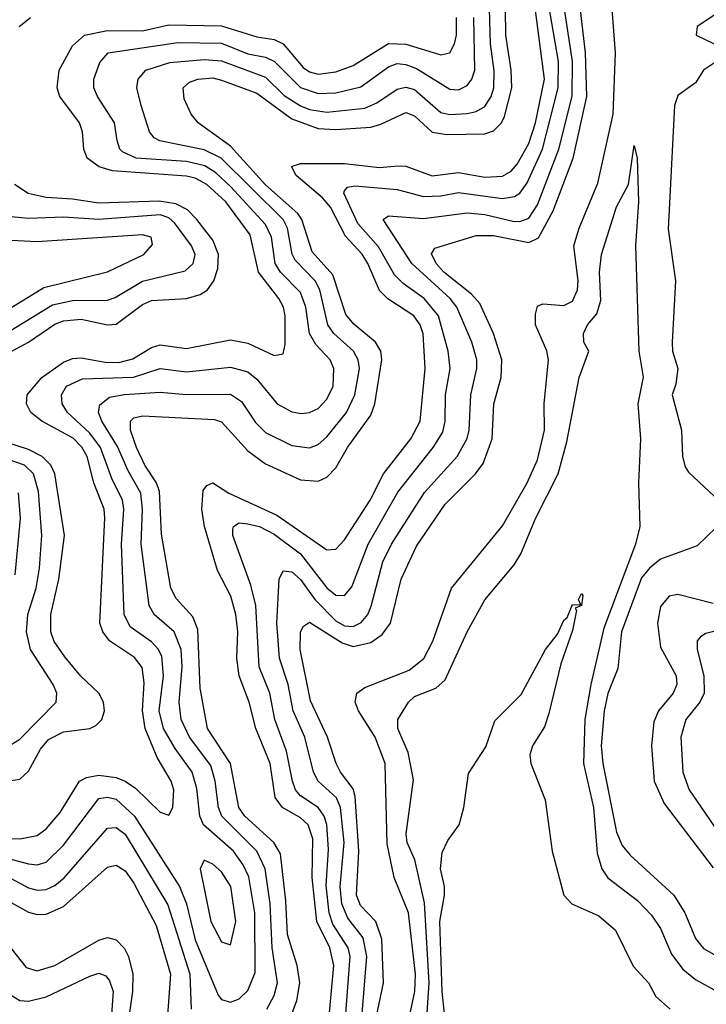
# Model space of a CAD drawing. Header units: inches. Extents: x 990535 to 1117859, y 769386 to 892122.
# Tile 797 of 1056: x 1050490 to 1052055, y 860601 to 862845. Entities that reach past the tile are written whole.
import ezdxf

# ---------------------------------------------------------------- set-up
doc = ezdxf.new("R2010")
doc.units = ezdxf.units.IN
doc.header["$MEASUREMENT"] = 0
doc.layers.add('B0856', color=7, linetype='Continuous')

msp = doc.modelspace()

# ---------------------------------------------------------------- linework, layer by layer
at = {"layer": 'B0856', "color": 5}
for points, elevation in [([(1051263.7, 860496.3), (1051280.7, 860710), (1051272.9, 860752.9), (1051237.6, 860797.6), (1051223.9, 860830), (1051220.4, 860870), (1051229.3, 860970), (1051220.6, 861050), (1051211.6, 861071.6), (1051169.8, 861109.8), (1051159.6, 861130), (1051139.6, 861210), (1051113.2, 861270), (1051101.4, 861330), (1051082.1, 861390), (1051075.7, 861470), (1051081.4, 861570), (1051090, 861589.1), (1051110, 861586.6), (1051130, 861569.6), (1051163.1, 861523.1), (1051210, 861475), (1051230, 861464), (1051250, 861462.3), (1051268.4, 861471.6), (1051283.3, 861490), (1051291.2, 861508.8), (1051317.8, 861610), (1051337.1, 861650), (1051412.2, 861767.8), (1051486.7, 861850), (1051509.5, 861890.5), (1051514.2, 861910), (1051517.8, 861990), (1051531.5, 862050), (1051531.5, 862070), (1051520.2, 862110), (1051486.1, 862190), (1051470.8, 862210), (1051383.9, 862290), (1051318.1, 862390), (1051330, 862398.4), (1051410, 862391.9), (1051510, 862405.3), (1051550, 862401.6), (1051613.7, 862386.3), (1051630, 862385.2), (1051650, 862392.8), (1051670, 862423.6), (1051718.3, 862550), (1051748.6, 862671.4), (1051750, 862750), (1051710, 863010)], 2540), ([(1051230.9, 860550), (1051243.1, 860710), (1051238.4, 860730), (1051203.8, 860783.8), (1051194.9, 860810), (1051188.3, 860871.7), (1051193.8, 860953.8), (1051190, 861011.3), (1051183.9, 861030), (1051170, 861049.6), (1051130, 861076), (1051118.3, 861090), (1051111.2, 861110), (1051098.2, 861178.2), (1051071.4, 861250), (1051060.2, 861310), (1051035.3, 861370), (1051028.2, 861510), (1051016.4, 861556.4), (1050975.4, 861670), (1050975.9, 861684.1), (1050977.2, 861690), (1050990, 861698.2), (1051010, 861696.6), (1051036.4, 861690), (1051070, 861672.5), (1051130, 861627.7), (1051190, 861550.1), (1051210, 861533.7), (1051230, 861533.1), (1051247, 861553), (1051283.7, 861650), (1051351.3, 861768.7), (1051432.4, 861870), (1051454.5, 861905.5), (1051459.9, 861930), (1051460.1, 861990), (1051471.1, 862050), (1051466.6, 862090), (1051444.1, 862170), (1051411.5, 862210), (1051363.9, 862243.9), (1051344.1, 862264.1), (1051307.3, 862327.3), (1051260.7, 862380.7), (1051228.4, 862450), (1051230, 862455.6), (1051236.6, 862463.4), (1051253.6, 862466.4), (1051350, 862458.1), (1051410, 862442.2), (1051450, 862443.8), (1051490, 862451.7), (1051590, 862437.5), (1051617.8, 862442.2), (1051630, 862449.7), (1051646.5, 862473.5), (1051681, 862550), (1051717.3, 862690), (1051717.7, 862750), (1051684.6, 862944.6)], 2560), ([(1051193.2, 860550), (1051206, 860690), (1051196.7, 860730), (1051167.2, 860790), (1051156.4, 860890), (1051158.1, 860978.1), (1051147.2, 861010), (1051130, 861026.2), (1051088.7, 861050), (1051072.3, 861072.3), (1051060.7, 861150), (1051028.3, 861230), (1051013, 861290), (1050990.2, 861350.2), (1050984.4, 861390), (1050986.8, 861450), (1050982.6, 861490), (1050971.1, 861531.1), (1050940.7, 861590), (1050911.2, 861690), (1050904.6, 861730), (1050908, 861772), (1050916, 861784), (1050930, 861789.4), (1050966.1, 861766.1), (1051075.8, 861715.8), (1051190, 861637.1), (1051210, 861638.4), (1051230, 861660.1), (1051288.6, 861750), (1051318.6, 861810), (1051381.1, 861890), (1051402.3, 861930), (1051414.1, 862050), (1051409.3, 862129.3), (1051402.2, 862150), (1051387.8, 862170), (1051328.8, 862208.8), (1051310, 862228), (1051283.6, 862290), (1051270.6, 862310.6), (1051232.2, 862352.2), (1051198.1, 862418.1), (1051179.7, 862439.7), (1051119.6, 862490), (1051109.2, 862510.8), (1051130, 862517.8), (1051230, 862517.7), (1051310, 862508.2), (1051352.6, 862512.6), (1051370, 862511.6), (1051430, 862489.3), (1051490, 862497.2), (1051550, 862486.6), (1051590, 862489), (1051610, 862500.2), (1051623.8, 862516.2), (1051650, 862562.9), (1051665.5, 862610), (1051685.6, 862710), (1051662.3, 862890)], 2580), ([(1051369.2, 860530), (1051390.5, 860630), (1051392.1, 860670), (1051376.1, 860810), (1051343.4, 860890), (1051327, 860967), (1051322.8, 861150), (1051300.2, 861210), (1051261.9, 861270), (1051254.7, 861290), (1051258.4, 861310), (1051276.7, 861323.3), (1051377.1, 861362.9), (1051411, 861389), (1051431.5, 861428.5), (1051474.1, 861550), (1051590, 861692.1), (1051646.3, 861790), (1051670, 861842.2), (1051685.8, 861910), (1051685.4, 861970), (1051694.7, 862070), (1051690.9, 862090.9), (1051665.7, 862150), (1051665.5, 862174.5), (1051670, 862192.7), (1051682.5, 862197.5), (1051730, 862194.3), (1051750, 862203.6), (1051761.3, 862230), (1051762.7, 862250), (1051753, 862330), (1051764.6, 862370), (1051807.4, 862472.6), (1051842.2, 862630), (1051847.9, 862770), (1051838.3, 862890)], 2480), ([(1051053.3, 860590), (1051070, 860620.9), (1051077.2, 860650), (1051065.4, 860730), (1051061, 860830), (1051048.9, 860910), (1051030.5, 860950), (1050950.2, 861030), (1050942.7, 861050), (1050935.6, 861110), (1050925.4, 861145.4), (1050877.1, 861210), (1050858.1, 861250), (1050853.5, 861290), (1050860.3, 861370), (1050857.7, 861410), (1050841.9, 861450), (1050796.2, 861490), (1050785, 861510), (1050766.5, 861650), (1050770, 861730), (1050765.9, 861765.9), (1050736.8, 861816.8), (1050712.8, 861872.8), (1050677.2, 861930), (1050669.3, 861950), (1050672.1, 861967.9), (1050694.7, 861985.3), (1050728.7, 861991.3), (1050810, 861996.6), (1050870, 861991.1), (1050970, 861991.7), (1050995.4, 861975.4), (1051027.2, 861927.2), (1051050, 861904.3), (1051110, 861874.5), (1051150, 861869.7), (1051170, 861877.3), (1051190, 861894.7), (1051234.4, 861950), (1051253.9, 861990), (1051264.5, 862050), (1051261.4, 862070), (1051250.6, 862090), (1051205.8, 862130), (1051192.1, 862150), (1051173.8, 862230), (1051162.9, 862250), (1051117.4, 862297.4), (1051110.7, 862310.7), (1051100.4, 862370), (1051090.6, 862390), (1050949.3, 862530), (1050910, 862548.5), (1050808.9, 862568.9), (1050796.4, 862576.4), (1050785.8, 862590), (1050766.3, 862650), (1050756.7, 862690), (1050759.6, 862710), (1050777.3, 862730), (1050832.1, 862747.9), (1050910, 862754.4), (1050950, 862751.4), (1051050, 862714.4), (1051092.8, 862672.8), (1051130, 862648.8), (1051150, 862641), (1051190, 862634.7), (1051276.1, 862643.9), (1051304.1, 862655.9), (1051350, 862687), (1051370, 862691.9), (1051390, 862686.2), (1051450, 862633.7), (1051470, 862629.1), (1051510, 862631.4), (1051530, 862636), (1051550, 862647.5), (1051564.2, 862670), (1051570.4, 862690), (1051571.4, 862728.6), (1051562.9, 862790), (1051560.4, 862870)], 2640), ([(1051107.4, 860572.6), (1051121.4, 860610), (1051128.5, 860650), (1051122.5, 860690), (1051100.5, 860760.5), (1051096.7, 860836.7), (1051084.1, 860944.1), (1051069.1, 860970), (1051003.2, 861030), (1050989.4, 861049.4), (1050970.2, 861150), (1050917.7, 861230), (1050901.5, 861321.5), (1050895.8, 861455.8), (1050884.1, 861484.1), (1050846.1, 861526.1), (1050834.4, 861550), (1050812.9, 861672.9), (1050808.4, 861770), (1050801.6, 861790), (1050775, 861830), (1050756.3, 861870), (1050742.1, 861910), (1050742.2, 861930), (1050750, 861937.6), (1050770, 861942.2), (1050934, 861934), (1050950, 861928.4), (1051010, 861863), (1051050, 861833.2), (1051130, 861796.5), (1051170, 861793.6), (1051190, 861802.8), (1051210, 861824.2), (1051236.8, 861870), (1051290, 861943.8), (1051299.1, 861970), (1051315.1, 862070), (1051312.6, 862090), (1051301.1, 862110), (1051251.6, 862151.6), (1051233.1, 862173.1), (1051203.6, 862263.6), (1051156.3, 862316.3), (1051133, 862390), (1051123.8, 862403.8), (1051050, 862469.1), (1050970, 862556.9), (1050896.3, 862610), (1050880.5, 862630), (1050864.7, 862664.7), (1050862.1, 862690), (1050877, 862703), (1050895.8, 862710), (1050930, 862712.5), (1050950, 862707.4), (1051030, 862677.6), (1051110, 862619.4), (1051170, 862597.3), (1051210, 862594.7), (1051290, 862600.6), (1051313.1, 862606.9), (1051370, 862633.8), (1051390, 862626.2), (1051430, 862589.3), (1051463.6, 862583.6), (1051550, 862585.1), (1051570, 862592), (1051587.7, 862610), (1051595.1, 862624.9), (1051611.5, 862690), (1051610.3, 862730), (1051597.7, 862810), (1051597.2, 862870)], 2620), ([(1051302.4, 860570), (1051318.9, 860650), (1051315, 860750), (1051301.6, 860790), (1051266.7, 860826.7), (1051257.2, 860850), (1051262.7, 860950), (1051254.5, 861074.5), (1051250, 861092.2), (1051220.8, 861130), (1051210.8, 861150), (1051191.4, 861210), (1051152.9, 861292.9), (1051129.2, 861410), (1051129.9, 861450.1), (1051136.9, 861463.1), (1051150, 861472.1), (1051224.7, 861424.7), (1051250, 861416.5), (1051290, 861426.2), (1051316, 861444), (1051335.2, 861470), (1051359.1, 861570), (1051394.5, 861645.5), (1051459.2, 861740.8), (1051528.3, 861810), (1051545.9, 861834.1), (1051566.4, 861890), (1051570.5, 861970), (1051587.1, 862030), (1051588.6, 862070), (1051569.7, 862130), (1051538.5, 862198.5), (1051519.5, 862219.5), (1051456.2, 862270), (1051438.9, 862290), (1051428.4, 862311.6), (1051435.6, 862324.4), (1051530, 862353.3), (1051570, 862353.6), (1051650, 862337.7), (1051672.2, 862347.8), (1051706, 862410), (1051751.1, 862530), (1051782.1, 862670), (1051779.6, 862770), (1051768.1, 862868.1)], 2520), ([(1052103.9, 862876.1), (1052033.5, 862830), (1052031.8, 862810), (1052071, 862791)], 2480), ([(1050390, 860980.6), (1050490, 860978), (1050530, 860985.9), (1050550, 861001.3), (1050581.8, 861038.2), (1050626.1, 861110), (1050641.7, 861118.3), (1050670, 861123.5), (1050710, 861118.5), (1050730, 861110), (1050753.9, 861093.9), (1050810, 861038.9), (1050830, 861032.4), (1050838.5, 861050), (1050841, 861090), (1050835.3, 861110), (1050803.4, 861163.4), (1050775.9, 861230), (1050770, 861270), (1050773.7, 861333.7), (1050768.6, 861368.6), (1050751.6, 861391.6), (1050694.2, 861430), (1050679.5, 861450), (1050672.8, 861470), (1050684, 861710), (1050682.2, 861730), (1050658.8, 861790), (1050643.6, 861850), (1050631.3, 861871.3), (1050611.4, 861891.4), (1050540.1, 861930), (1050515.4, 861950), (1050505.3, 861970), (1050507.2, 861990), (1050540.5, 862030), (1050590, 862064.4), (1050610, 862073.1), (1050630, 862074.5), (1050684.5, 862064.5), (1050715.8, 862064.2), (1050748, 862072), (1050790, 862098), (1050810, 862104.6), (1050870, 862096.2), (1050970, 862115.5), (1051010, 862107.7), (1051070, 862079.8), (1051090, 862083.7), (1051094.9, 862105.1), (1051094.5, 862170), (1051090.8, 862190), (1051080.1, 862210), (1051034, 862270), (1051014.8, 862354.8), (1050959.6, 862430), (1050916.4, 862470), (1050890, 862484.4), (1050870, 862488.6), (1050701.1, 862501.1), (1050671.2, 862510), (1050643.9, 862530), (1050636.1, 862550), (1050633.3, 862590), (1050625.9, 862610), (1050581.2, 862670), (1050575.5, 862690), (1050579.7, 862730), (1050610, 862785.9), (1050637.8, 862810), (1050690, 862820.6), (1050770, 862819.7), (1050830, 862833.9), (1050950, 862831.5), (1051030, 862806.2), (1051070, 862800.2), (1051090.5, 862790.5), (1051136.1, 862736.1), (1051150, 862726.2), (1051170, 862721.1), (1051210, 862726.6), (1051250, 862740.9), (1051330, 862791), (1051370, 862789.6), (1051450, 862765.3), (1051470, 862769.6), (1051480.9, 862790), (1051485.2, 862810), (1051485.7, 862850)], 2680), ([(1050450, 860937.6), (1050510, 860921.2), (1050530, 860919.3), (1050550, 860925.4), (1050590, 860964), (1050669.9, 861070), (1050690, 861073.5), (1050710, 861068.6), (1050751.6, 861030), (1050854.1, 860870), (1050870.2, 860830.2), (1050890, 860748.4), (1050942.3, 860622.3), (1050950, 860612.1), (1050970, 860606.1), (1050990, 860614), (1051010, 860632.5), (1051026.2, 860673.8), (1051025.6, 860810), (1051011.9, 860891.9), (1050999.4, 860919.4), (1050977.1, 860950), (1050909.1, 861010), (1050900.7, 861030), (1050893.2, 861093.2), (1050882.6, 861130), (1050843.9, 861183.9), (1050817.4, 861230), (1050807.8, 861270), (1050817.5, 861350), (1050813.7, 861393.7), (1050806.4, 861410), (1050790, 861427.2), (1050741.3, 861461.3), (1050727.9, 861490), (1050722.1, 861650), (1050727.3, 861730), (1050724.2, 861750), (1050699.7, 861799.7), (1050674.2, 861870), (1050650, 861902.6), (1050598.7, 861950), (1050586.4, 861970), (1050584.8, 861990), (1050596.7, 862010), (1050633.3, 862026.7), (1050749.1, 862030.9), (1050810, 862050.3), (1050870, 862043), (1050970, 862053.3), (1051010, 862042.7), (1051030, 862026.3), (1051076.6, 861970), (1051110, 861951.7), (1051132.1, 861947.9), (1051150, 861949.7), (1051170, 861959.2), (1051190, 861980.1), (1051204.4, 862010), (1051206.1, 862050), (1051197.1, 862070), (1051164.7, 862104.7), (1051150.2, 862130), (1051142.3, 862190), (1051130, 862223.7), (1051084, 862270), (1051072.1, 862290), (1051063.7, 862350), (1051050, 862378.4), (1050970, 862465.3), (1050936.5, 862496.5), (1050912, 862512), (1050870, 862522.5), (1050755.1, 862530), (1050724.3, 862544.3), (1050718.2, 862550), (1050711.9, 862570), (1050705.9, 862610), (1050666.8, 862670), (1050658.6, 862690), (1050659.1, 862710), (1050672.4, 862747.6), (1050691.7, 862770), (1050850, 862793.1), (1050950, 862791.5), (1051010, 862767.6), (1051050, 862759.9), (1051070.3, 862750.3), (1051130, 862690.7), (1051170, 862677.1), (1051210, 862678.9), (1051267.6, 862692.4), (1051330, 862737.8), (1051350, 862745.4), (1051370, 862743.5), (1051394.2, 862734.2), (1051470, 862686.8), (1051490, 862685.7), (1051510, 862695), (1051520.6, 862710), (1051526.8, 862730), (1051525, 862850)], 2660), ([(1050488.5, 862830), (1050514.6, 862850)], 2720), ([(1052078, 862750), (1052048.2, 862730), (1052030, 862701.1), (1051990, 862672.8), (1051981.9, 862650), (1051967.7, 862367.7), (1051984.8, 862250), (1051976.8, 862110), (1051977.9, 862090), (1051989.6, 862050), (1051985.3, 862014.7), (1051977, 861990), (1051998.5, 861910), (1052000.2, 861850), (1052006.4, 861826.4), (1052014.1, 861814.1), (1052096.6, 861736.6)], 2480), ([(1051417.4, 860570), (1051422.9, 860650), (1051412.4, 860832.4), (1051390.2, 860930.2), (1051372.6, 860970), (1051370.7, 860990), (1051387, 861113), (1051375.2, 861175.2), (1051352, 861230), (1051351.3, 861250), (1051375.6, 861290), (1051390, 861303), (1051437.9, 861322.1), (1051459.6, 861340.4), (1051510, 861450.2), (1051550, 861523.2), (1051616.8, 861603.2), (1051632.2, 861627.8), (1051666.3, 861710), (1051717.1, 861810), (1051736.7, 861883.3), (1051764.7, 862030), (1051787, 862090), (1051775.4, 862110), (1051775, 862130), (1051783.7, 862150), (1051805, 862175), (1051814.3, 862205.7), (1051810.9, 862270), (1051816.2, 862310), (1051850, 862419), (1051877.4, 862470), (1051890, 862558.8), (1051897.4, 862530), (1051900.4, 862430), (1051893.3, 862330), (1051901.3, 862090), (1051910.7, 862030.7), (1051898.4, 861970), (1051904.6, 861890), (1051900.2, 861790), (1051903.1, 861690), (1051893.3, 861650), (1051821.2, 861458.8), (1051791.2, 861330), (1051777.8, 861250), (1051775.1, 861150), (1051797.9, 861050), (1051805.6, 860945.6), (1051816.7, 860910), (1051830, 860889.6), (1051897.7, 860837.7), (1051930, 860804.1), (1051950, 860774.2), (1051975.3, 860715.3), (1052001.3, 860681.3), (1052030, 860657.4), (1052079.4, 860630)], 2460), ([(1050431.3, 862068.7), (1050509.7, 862110.3), (1050570, 862151.7), (1050590, 862158.7), (1050630, 862163), (1050690, 862149.6), (1050710, 862151.2), (1050770, 862196.4), (1050790, 862205.4), (1050870, 862209.8), (1050900.9, 862219.1), (1050917.6, 862230), (1050932.6, 862250), (1050941.4, 862278.6), (1050942.8, 862310), (1050930, 862342.8), (1050893.9, 862390), (1050872, 862412), (1050845.9, 862425.9), (1050808, 862432), (1050670, 862426.8), (1050610, 862436.4), (1050550, 862440), (1050509.2, 862449.2), (1050477.9, 862470)], 2720), ([(1050470, 862137.4), (1050564.6, 862195.4), (1050610, 862205.7), (1050690, 862206.4), (1050707.6, 862212.4), (1050770, 862249.3), (1050866.9, 862273.1), (1050884.8, 862290), (1050889.9, 862310), (1050881.5, 862330), (1050842.7, 862382.7), (1050830, 862393.5), (1050810, 862400.3), (1050670, 862389.8), (1050590, 862395.2), (1050510, 862392.5), (1050470, 862396.1)], 2740), ([(1050450, 862176.7), (1050545.1, 862234.9), (1050690, 862270.5), (1050772.7, 862310), (1050792.6, 862332.6), (1050789.8, 862350), (1050770, 862355.2), (1050530, 862338.9), (1050470, 862342.3)], 2760), ([(1050470, 861111), (1050490, 861114.3), (1050510, 861132.3), (1050537.5, 861182.5), (1050555.6, 861204.4), (1050590, 861222), (1050650, 861229.7), (1050663.7, 861236.3), (1050677.3, 861250), (1050682.9, 861270), (1050680.8, 861290), (1050670.3, 861310), (1050629.2, 861349.2), (1050593, 861393), (1050568.2, 861428.2), (1050560.4, 861450), (1050560.7, 861490), (1050579.2, 861570), (1050591.6, 861670), (1050569.7, 861810), (1050561, 861830), (1050541.3, 861850), (1050510, 861865.4), (1050433.7, 861890)], 2720), ([(1050470, 861193.5), (1050490, 861205.8), (1050572.7, 861290), (1050574.2, 861310), (1050566.3, 861330), (1050514.8, 861410), (1050505.6, 861450), (1050508.4, 861490), (1050527.3, 861550), (1050535.2, 861595.2), (1050540.1, 861670), (1050532.9, 861770), (1050521.2, 861810), (1050500.8, 861830), (1050410, 861861.3)], 2740), ([(1050479.6, 861580.4), (1050491.3, 861708.7), (1050486.9, 861766.9)], 2760), ([(1052100.2, 861710), (1052034, 861646), (1051950, 861615.4), (1051924.9, 861595.1), (1051907.1, 861572.9), (1051861.6, 861450), (1051853.3, 861366.7), (1051830.3, 861309.7), (1051822.2, 861270), (1051815.4, 861190), (1051818.8, 861150), (1051850, 860993.8), (1051863.3, 860963.3), (1051881.4, 860941.4), (1051981, 860850), (1052006.1, 860810), (1052030, 860750.9), (1052048.4, 860728.4), (1052090, 860704.9)], 2480), ([(1051463.5, 860530), (1051452.7, 860630), (1051447.4, 860790), (1051457.7, 860850), (1051457.9, 860870), (1051448.9, 860910), (1051452.6, 860947.4), (1051465.6, 860974.4), (1051491.2, 861010), (1051501.7, 861050), (1051512.4, 861127.6), (1051551.9, 861188.1), (1051572.5, 861247.5), (1051632.7, 861307.3), (1051688, 861410), (1051715.3, 861444.7), (1051730, 861477.1), (1051737.5, 861482.5), (1051750, 861512.4), (1051768.7, 861511.3), (1051763.7, 861523.7), (1051770, 861537.3), (1051773.1, 861533.1), (1051770.1, 861510), (1051756, 861504), (1051758.9, 861498.9), (1051750, 861453.2), (1051722.9, 861377.1), (1051695.9, 861264.1), (1051686.2, 861233.8), (1051658.4, 861190), (1051652.7, 861170), (1051654.4, 861150), (1051687.3, 861067.3), (1051703.2, 860950), (1051730.3, 860850), (1051748.2, 860830), (1051810, 860802.7), (1051847.6, 860770), (1051887.9, 860687.9), (1051923.2, 860650), (1051939.3, 860619.3), (1051972.6, 860590)], 2440), ([(1052070, 861515), (1051990, 861535.1), (1051970, 861531.1), (1051950, 861507.8), (1051943.1, 861470), (1051950, 861415), (1051985.9, 861350), (1051987.9, 861330), (1051978.9, 861310), (1051945.5, 861270), (1051934.8, 861245.2), (1051929.7, 861190), (1051935.9, 861110), (1051958.6, 861058.6), (1052070, 860912)], 2520), ([(1052117.8, 861462.2), (1052053.5, 861446.5), (1052041.6, 861438.4), (1052034, 861430), (1052033.7, 861410), (1052048.9, 861350), (1052050.1, 861310), (1052040.1, 861290), (1052007.7, 861250), (1051997, 861210), (1052001, 861130), (1052015.8, 861090), (1052090, 860981.3)], 2540), ([(1050470, 860888.3), (1050510, 860866.5), (1050530, 860861.7), (1050550, 860863.2), (1050570, 860872.3), (1050590.8, 860889.2), (1050690, 861003), (1050710, 861004.3), (1050730, 860988.9), (1050827.7, 860827.7), (1050877.9, 860670), (1050880.5, 860590)], 2640), ([(1050450, 860844.9), (1050510, 860811.4), (1050530, 860805.8), (1050550, 860806.6), (1050590, 860824.4), (1050690, 860913.6), (1050710, 860918.5), (1050730, 860905.1), (1050750, 860877.6), (1050800.8, 860780.8), (1050833.2, 860670), (1050826.1, 860566.1)], 2620), ([(1050000, 860772.6), (1050003, 860790), (1050010, 860807.1), (1050030, 860796.5), (1050045.3, 860765.3), (1050087.8, 860727.8), (1050230, 860658.2), (1050290, 860637.6), (1050330, 860644), (1050410, 860676.6), (1050430, 860680.4), (1050450, 860665.1), (1050470, 860622.1), (1050490, 860610.1), (1050510, 860608.6), (1050550, 860618.2), (1050650, 860665.6), (1050670, 860671.9), (1050685.8, 860665.8), (1050694.6, 860654.6), (1050702.5, 860630), (1050694.8, 860514.8)], 2560), ([(1050470, 860728.6), (1050504.8, 860684.8), (1050530, 860677.3), (1050570, 860689.7), (1050670, 860747.3), (1050690, 860753.7), (1050710, 860748), (1050728.3, 860728.3), (1050738.1, 860710), (1050747.9, 860670), (1050746.6, 860630), (1050732.2, 860530)], 2580)]:
    msp.add_lwpolyline(points, dxfattribs=dict(at, elevation=elevation))
at = {"layer": 'B0856', "color": 5, "elevation": 2680}
msp.add_lwpolyline([(1050910, 860929.7), (1050901.4, 860910), (1050925.7, 860790), (1050950, 860743.5), (1050970, 860736.9), (1050982.6, 860790), (1050971.3, 860870), (1050950, 860903.2), (1050930, 860920.5)], close=True, dxfattribs=at)

doc.saveas('drawing.dxf')
